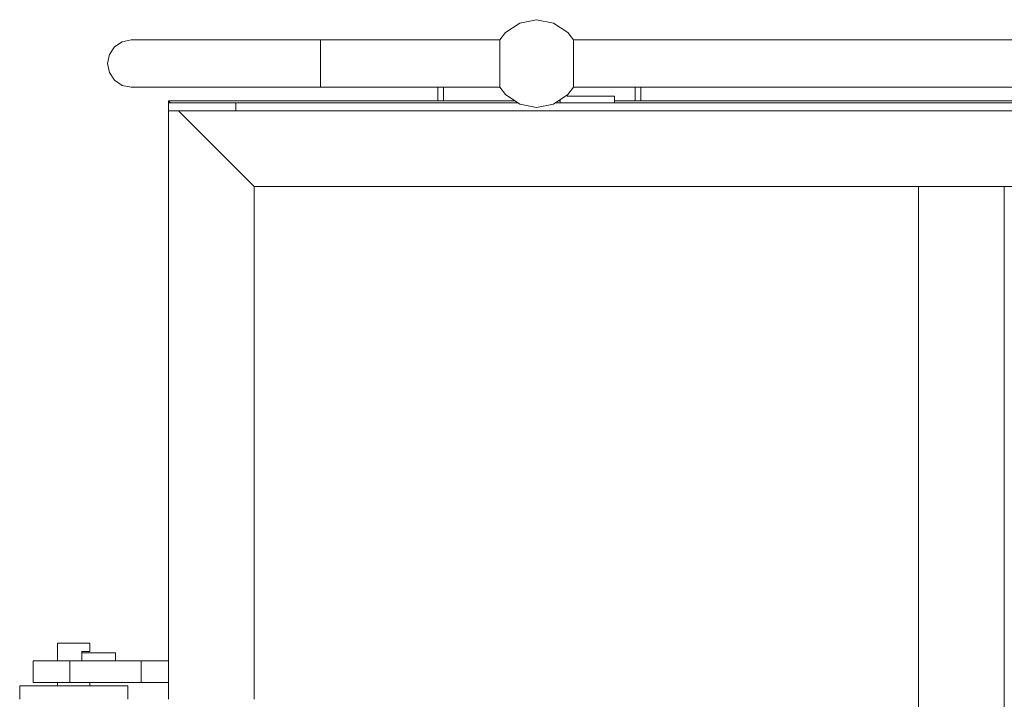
# Model space of a CAD drawing. Header units: millimetres. Extents: x 53746 to 116821, y -810352 to -765802.
# Tile 282 of 347: x 88183 to 88912, y -772301 to -771798. Entities that reach past the tile are written whole.
import ezdxf

# ---------------------------------------------------------------- set-up
doc = ezdxf.new("R2010")
doc.units = ezdxf.units.MM
doc.header["$MEASUREMENT"] = 0
doc.layers.add('Main Cradle Rails', color=7, linetype='Continuous', lineweight=0)
doc.layers.add('Side Cradle Tower Platform', color=7, linetype='Continuous', lineweight=0)

# ---------------------------------------------------------------- blocks, each defined once
blk = doc.blocks.new('*U57')
at = {"layer": 'Side Cradle Tower Platform', "color": 7, "linetype": 'Continuous', "lineweight": 0}
for p, q in [((3255.6, 16262.46), (3255.6, 16262.43)), ((3310.09, 16262.43), (3310.1, 16262.47)), ((3310.14, 16263.76), (4666.24, 16263.76)), ((3255.55, 16253.08), (3255.55, 16252.96)), ((3255.62, 16258.72), (3255.69, 16258.63)), ((3309.98, 16258.63), (3310.07, 16258.75)), ((3310.11, 16252.96), (3310.11, 16253.14)), ((2966.66, 16239.56), (2965.33, 16246.26)), ((3255.52, 16246.41), (3255.52, 16246.26)), ((3310.14, 16246.26), (3310.14, 16246.47)), ((3209.83, 16218.76), (3209.83, 16228.76)), ((3213.83, 16228.76), (3213.83, 16218.76)), ((3255.52, 16228.79), (3255.52, 16228.76)), ((3255.54, 16230.18), (3255.58, 16230.09)), ((3310.14, 16228.76), (3310.12, 16228.8)), ((4666.24, 16228.76), (3310.14, 16228.76)), ((3355.83, 16218.76), (3355.83, 16228.76)), ((3359.83, 16218.76), (3359.83, 16228.76)), ((3010.33, 16218.76), (3266.61, 16218.76)), ((3011.83, 16217.26), (3010.33, 16218.76)), ((3010.33, 16217.26), (3010.33, 16218.76)), ((3010.33, 16211.26), (3010.33, 16217.26)), ((3010.33, 16217.26), (3060.33, 16217.26)), ((3268.86, 16217.26), (3060.33, 16217.26)), ((3060.33, 16217.26), (3060.33, 16211.26)), ((4679.58, 16217.26), (3296.8, 16217.26)), ((3299.05, 16218.76), (3300.33, 16218.76)), ((3300.33, 16217.26), (3300.33, 16219.62)), ((3305.33, 16222.26), (3305.33, 16222.96)), ((3340.33, 16222.26), (3305.33, 16222.26)), ((3340.33, 16222.26), (3340.33, 16217.26)), ((3340.33, 16218.76), (4677.33, 16218.76)), ((3060.33, 16211.26), (3010.33, 16211.26)), ((3010.33, 15775.76), (3010.33, 16211.26)), ((3073.83, 16155.26), (3017.83, 16211.26)), ((3060.33, 16211.26), (9148.27, 16211.26)), ((5704.3, 16155.26), (3073.83, 16155.26)), ((3073.83, 16155.26), (3073.83, 15775.76)), ((3565.33, 16155.26), (3565.33, 15399.01)), ((3628.83, 15399.01), (3628.83, 16155.26)), ((3628.83, 16155.26), (3628.83, 16155.26)), ((2944.92, 15817.26), (2948.82, 15817.26)), ((2948.82, 15811.26), (2946.33, 15811.26)), ((2946.33, 15811.26), (2946.33, 15810.26)), ((2946.33, 15810.26), (2971.33, 15810.26)), ((2946.33, 15810.26), (2946.33, 15804.26)), ((2971.33, 15810.26), (2971.33, 15804.26)), ((2937.43, 15804.26), (2937.43, 15788.26)), ((2990.33, 15804.26), (2937.43, 15804.26)), ((3010.33, 15804.26), (2990.33, 15804.26)), ((2990.33, 15788.26), (2990.33, 15804.26)), ((2926.87, 15788.26), (2937.43, 15788.26)), ((2928.33, 15785.76), (2928.33, 15788.26)), ((2937.43, 15788.26), (2990.33, 15788.26)), ((2952.33, 15785.76), (2952.33, 15788.26)), ((2990.33, 15788.26), (3010.33, 15788.26)), ((2925.02, 15785.76), (2940.33, 15785.76))]:
    blk.add_line(p, q, dxfattribs=at)
at = {"layer": 'Side Cradle Tower Platform', "color": 7, "linetype": 'Continuous', "lineweight": 0, "flags": 128}
for points in [[(3310.14, 16263.76), (3305.81, 16269.24), (3295.27, 16276.29), (3282.83, 16278.76), (3270.39, 16276.29), (3259.85, 16269.24), (3255.52, 16263.76)], [(2982.83, 16263.76), (2982.83, 16263.76), (2976.13, 16262.43), (2970.46, 16258.63), (2966.66, 16252.96), (2965.33, 16246.26)], [(2982.83, 16263.76), (2982.83, 16263.76), (2987.6, 16263.76), (3001.59, 16263.76), (3023.84, 16263.76), (3052.83, 16263.76), (3086.6, 16263.76), (3122.83, 16263.76), (3122.83, 16262.43), (3122.83, 16258.63), (3122.83, 16252.96), (3122.83, 16246.26), (3122.83, 16239.56), (3122.83, 16233.89), (3122.83, 16230.09), (3122.83, 16228.76), (3122.82, 16228.76)], [(3255.52, 16228.76), (3122.83, 16228.76), (3122.83, 16230.09), (3122.83, 16233.89), (3122.83, 16239.56), (3122.83, 16246.26), (3122.83, 16252.96), (3122.83, 16258.63), (3122.83, 16262.43), (3122.83, 16263.76), (3255.52, 16263.76)], [(3255.52, 16263.76), (3255.6, 16263.59), (3255.6, 16262.46)], [(3255.6, 16262.43), (3255.53, 16262.32), (3255.53, 16258.83), (3255.62, 16258.72)], [(3310.07, 16258.75), (3310.14, 16258.83), (3310.14, 16262.32), (3310.09, 16262.43)], [(3310.1, 16262.47), (3310.14, 16262.56), (3310.14, 16263.76)], [(3255.55, 16252.96), (3255.54, 16252.92), (3255.52, 16252.29), (3255.52, 16246.41)], [(3255.69, 16258.63), (3255.69, 16258.55), (3255.6, 16257.94), (3255.55, 16257.59), (3255.55, 16257.58), (3255.55, 16253.08)], [(3310.11, 16253.14), (3310.11, 16257.58), (3310.11, 16257.59), (3310.06, 16257.94), (3309.98, 16258.55), (3309.98, 16258.63)], [(3310.14, 16246.47), (3310.12, 16246.78), (3310.12, 16252.92), (3310.11, 16252.96)], [(3255.52, 16246.26), (3255.54, 16245.74), (3255.54, 16239.71)], [(3310.13, 16239.77), (3310.14, 16240.23), (3310.14, 16246.26)], [(2966.66, 16239.56), (2970.46, 16233.89), (2976.13, 16230.09), (2982.83, 16228.76), (2982.83, 16228.76)], [(3255.54, 16239.71), (3255.54, 16239.6), (3255.55, 16239.56)], [(3255.55, 16239.56), (3255.55, 16234.94), (3255.55, 16234.93), (3255.6, 16234.58), (3255.68, 16234.01)], [(3309.99, 16234.06), (3310.06, 16234.58), (3310.11, 16234.93), (3310.11, 16234.94), (3310.11, 16239.56)], [(3310.11, 16239.56), (3310.12, 16239.6), (3310.13, 16239.77)], [(3255.69, 16233.89), (3255.53, 16233.69), (3255.53, 16230.2), (3255.54, 16230.18)], [(3255.68, 16234.01), (3255.69, 16233.97), (3255.69, 16233.89)], [(3309.98, 16233.89), (3309.98, 16233.97), (3309.99, 16234.06)], [(3310.14, 16230.21), (3310.14, 16233.69), (3309.98, 16233.89)], [(3122.67, 16228.76), (3086.6, 16228.76), (3052.83, 16228.76), (3023.84, 16228.76), (3001.59, 16228.76), (2987.6, 16228.76), (2982.83, 16228.76), (2982.83, 16228.76)], [(3255.58, 16230.09), (3255.52, 16229.96), (3255.52, 16228.79)], [(3310.14, 16228.76), (3305.81, 16223.28), (3295.27, 16216.23), (3282.83, 16213.76), (3270.39, 16216.23), (3259.85, 16223.28), (3255.52, 16228.76)], [(3310.07, 16230.09), (3310.14, 16230.2), (3310.14, 16230.21)], [(3310.12, 16228.8), (3310.07, 16228.93), (3310.07, 16230.09)], [(2928.33, 15804.26), (2928.33, 15817.26), (2929.25, 15817.26), (2931.85, 15817.26), (2935.74, 15817.26), (2940.33, 15817.26), (2944.92, 15817.26)], [(2948.82, 15811.26), (2951.42, 15811.26), (2952.33, 15811.26), (2952.33, 15817.26), (2951.42, 15817.26), (2948.82, 15817.26)], [(2926.87, 15788.26), (2918.12, 15788.26), (2912.35, 15788.26), (2910.33, 15788.26), (2910.33, 15804.26), (2912.35, 15804.26), (2918.12, 15804.26), (2926.87, 15804.26), (2937.43, 15804.26)], [(2900.33, 15775.76), (2900.33, 15785.76), (2903.38, 15785.76), (2912.05, 15785.76), (2925.02, 15785.76)], [(2940.33, 15785.76), (2955.64, 15785.76), (2968.62, 15785.76), (2977.29, 15785.76), (2980.33, 15785.76), (2980.33, 15775.76)]]:
    blk.add_lwpolyline(points, dxfattribs=at)

msp = doc.modelspace()

# ---------------------------------------------------------------- block references
at = {"layer": 'Main Cradle Rails', "color": 7, "linetype": 'Continuous', "lineweight": 0}
msp.add_blockref('*U57', (85283.05, -788076.95), dxfattribs=at)

doc.saveas('drawing.dxf')
